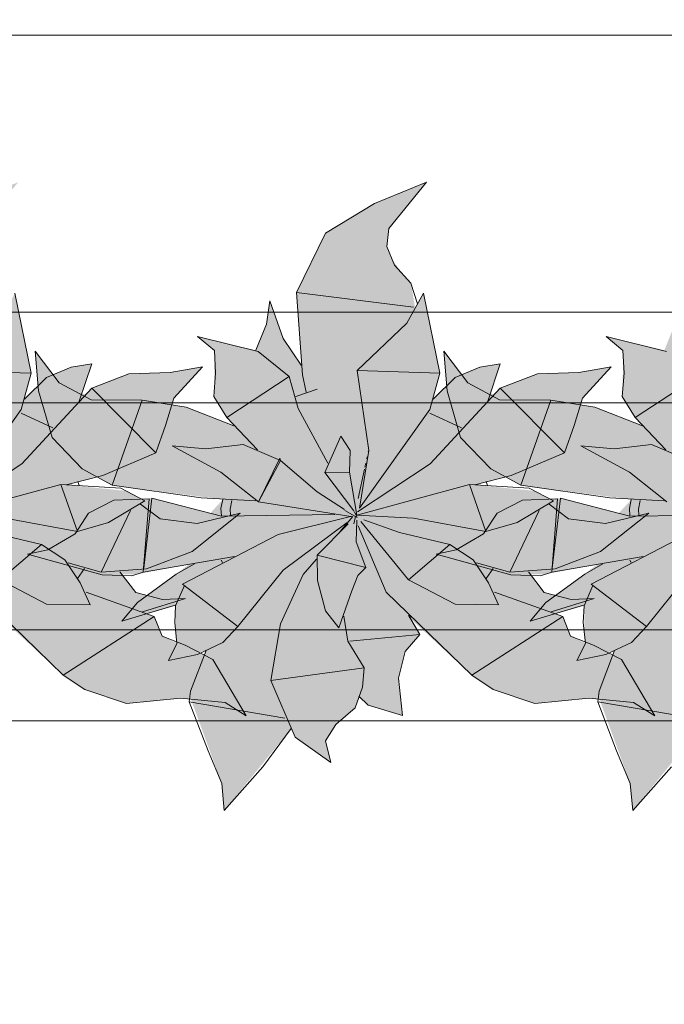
# Model space of a CAD drawing. Header units: millimetres. Extents: x -59761 to 112741, y -57975 to 46221.
# Tile 400 of 421: x 88019 to 88730, y -10067 to -8983. Entities that reach past the tile are written whole.
import ezdxf

# ---------------------------------------------------------------- set-up
doc = ezdxf.new("R2010")
doc.units = ezdxf.units.MM
for name, pattern in [('короткая штриховая', [282.222222, 141.111111, -141.111111]), ('Штриховая', [564.444447, 282.222223, -282.222223]), ('Штрихпунктирная', [670.277762, 352.777767, -176.388884, 0, -141.111112])]:
    doc.linetypes.add(name, pattern=pattern)
for name, color, linetype in [('Интерьер - Мебель', 7, 'Continuous'), ('Элемент модели - Границы зон', 7, 'Continuous'), ('Элемент Модели - Зона', 7, 'Continuous'), ('Элемент Модели - Оси', 2, 'Continuous')]:
    doc.layers.add(name, color=color, linetype=linetype)

msp = doc.modelspace()

# ---------------------------------------------------------------- hatches: boundary and pattern name
at = {"layer": 'Интерьер - Мебель', "linetype": 'Continuous', "lineweight": 0}
for points in [[(88017.69, -9161.92), (87960.44, -9185.35), (87906.13, -9217.93), (87874.27, -9283.32), (87879.65, -9363.23), (87860.9, -9335.48), (87844.81, -9292.44), (87841.17, -9318.31), (87829.54, -9346.91), (87765.4, -9331.79), (87784.01, -9347.31), (87783.72, -9390.13), (87783.12, -9397.7), (87797.44, -9421.11), (87805.49, -9430.06), (87751.59, -9409.55), (87710.8, -9403.05), (87654.72, -9401.64), (87612.98, -9382.62), (87586.5, -9347.87), (87590.32, -9391.67), (87605.04, -9442.88), (87638.31, -9477.57), (87671.35, -9495.58), (87793.13, -9511.28), (87779.23, -9526.55), (87715.13, -9509.89), (87673.18, -9511.92), (87645.4, -9526.25), (87630.52, -9548.96), (87600.38, -9566.58), (87578.06, -9571.37), (87660.35, -9594.15), (87699.32, -9593.45), (87755.78, -9582.69), (87704.01, -9621.28), (87681.86, -9645.3), (87741.19, -9628.39), (87741.42, -9658.32), (87742.58, -9669.92), (87733.25, -9688.65), (87774.67, -9677.55), (87757, -9728.17), (87791.93, -9823.85), (87794.75, -9853.92), (87868.65, -9763.36), (87872.78, -9773.04), (87912.35, -9800.8), (87906.42, -9776.97), (87917.76, -9759.2), (87939.09, -9740.68), (87943.13, -9729.36), (87953.44, -9737.6), (87991.19, -9749.02), (87986.61, -9708.18), (87994.19, -9678.66), (88010.32, -9659.87), (87998.54, -9641.14), (88067.33, -9704.8), (88091.14, -9720.6), (88136.93, -9735.87), (88196.43, -9730.08), (88245.67, -9734.85), (88269.06, -9749.34), (88232.21, -9687.54), (88176.27, -9661.9), (88167.57, -9640.06), (88154.88, -9635.1), (88202.07, -9620.11), (88176.9, -9621.33), (88147.21, -9613.76), (88129.84, -9590.84), (88159.23, -9587.47), (88209.34, -9568.35), (88262.32, -9526.31), (88214.9, -9537.88), (88174.05, -9532.7), (88152.67, -9516.38), (88157.37, -9512.58), (88136.63, -9501.8), (88070.77, -9495.17), (88111, -9484.89), (88169.42, -9459.8), (88189.37, -9399.75), (88220.86, -9365.1), (88185.37, -9371.33), (88139.81, -9372.74), (88098.85, -9388.5), (88085.1, -9403), (88098.87, -9362.01), (88076.13, -9365.49), (88049.11, -9376.87), (88024.86, -9400.71), (88032.25, -9372.12), (88014.21, -9283.96), (88005.05, -9300.57), (88000.46, -9272.97), (87991.33, -9263.08), (87979.59, -9246.74), (87973.91, -9232.66), (87976.02, -9212.69)], [(88467.69, -9161.92), (88410.44, -9185.35), (88356.13, -9217.93), (88324.27, -9283.32), (88329.65, -9363.23), (88310.9, -9335.48), (88294.81, -9292.44), (88291.17, -9318.31), (88279.54, -9346.91), (88215.4, -9331.79), (88234.01, -9347.31), (88233.72, -9390.13), (88233.12, -9397.7), (88247.44, -9421.11), (88255.49, -9430.06), (88201.59, -9409.55), (88160.8, -9403.05), (88104.72, -9401.64), (88062.98, -9382.62), (88036.5, -9347.87), (88040.32, -9391.67), (88055.04, -9442.88), (88088.31, -9477.57), (88121.35, -9495.58), (88243.13, -9511.28), (88229.23, -9526.55), (88165.13, -9509.89), (88123.18, -9511.92), (88095.4, -9526.25), (88080.52, -9548.96), (88050.38, -9566.58), (88028.06, -9571.37), (88110.35, -9594.15), (88149.32, -9593.45), (88205.78, -9582.69), (88154.01, -9621.28), (88131.86, -9645.3), (88191.19, -9628.39), (88191.42, -9658.32), (88192.58, -9669.92), (88183.25, -9688.65), (88224.67, -9677.55), (88207, -9728.17), (88241.93, -9823.85), (88244.75, -9853.92), (88318.65, -9763.36), (88322.78, -9773.04), (88362.35, -9800.8), (88356.42, -9776.97), (88367.76, -9759.2), (88389.09, -9740.68), (88393.13, -9729.36), (88403.44, -9737.6), (88441.19, -9749.02), (88436.61, -9708.18), (88444.19, -9678.66), (88460.32, -9659.87), (88448.54, -9641.14), (88517.33, -9704.8), (88541.14, -9720.6), (88586.93, -9735.87), (88646.43, -9730.08), (88695.67, -9734.85), (88719.06, -9749.34), (88682.21, -9687.54), (88626.27, -9661.9), (88617.57, -9640.06), (88604.88, -9635.1), (88652.07, -9620.11), (88626.9, -9621.33), (88597.21, -9613.76), (88579.84, -9590.84), (88609.23, -9587.47), (88659.34, -9568.35), (88712.32, -9526.31), (88664.9, -9537.88), (88624.05, -9532.7), (88602.67, -9516.38), (88607.37, -9512.58), (88586.63, -9501.8), (88520.77, -9495.17), (88561, -9484.89), (88619.42, -9459.8), (88639.37, -9399.75), (88670.86, -9365.1), (88635.37, -9371.33), (88589.81, -9372.74), (88548.85, -9388.5), (88535.1, -9403), (88548.87, -9362.01), (88526.13, -9365.49), (88499.11, -9376.87), (88474.86, -9400.71), (88482.25, -9372.12), (88464.21, -9283.96), (88455.05, -9300.57), (88450.46, -9272.97), (88441.33, -9263.08), (88429.59, -9246.74), (88423.91, -9232.66), (88426.02, -9212.69)], [(88917.69, -9161.92), (88860.44, -9185.35), (88806.13, -9217.93), (88774.27, -9283.32), (88779.65, -9363.23), (88760.9, -9335.48), (88744.81, -9292.44), (88741.17, -9318.31), (88729.54, -9346.91), (88665.4, -9331.79), (88684.01, -9347.31), (88683.72, -9390.13), (88683.12, -9397.7), (88697.44, -9421.11), (88705.49, -9430.06), (88651.59, -9409.55), (88610.8, -9403.05), (88554.72, -9401.64), (88512.98, -9382.62), (88486.5, -9347.87), (88490.32, -9391.67), (88505.04, -9442.88), (88538.31, -9477.57), (88571.35, -9495.58), (88693.13, -9511.28), (88679.23, -9526.55), (88615.13, -9509.89), (88573.18, -9511.92), (88545.4, -9526.25), (88530.52, -9548.96), (88500.38, -9566.58), (88478.06, -9571.37), (88560.35, -9594.15), (88599.32, -9593.45), (88655.78, -9582.69), (88604.01, -9621.28), (88581.86, -9645.3), (88641.19, -9628.39), (88641.42, -9658.32), (88642.58, -9669.92), (88633.25, -9688.65), (88674.67, -9677.55), (88657, -9728.17), (88691.93, -9823.85), (88694.75, -9853.92), (88768.65, -9763.36), (88772.78, -9773.04), (88812.35, -9800.8), (88806.42, -9776.97), (88817.76, -9759.2), (88839.09, -9740.68), (88843.13, -9729.36), (88853.44, -9737.6), (88891.19, -9749.02), (88886.61, -9708.18), (88894.19, -9678.66), (88910.32, -9659.87), (88898.54, -9641.14), (88967.33, -9704.8), (88991.14, -9720.6), (89036.93, -9735.87), (89096.43, -9730.08), (89145.67, -9734.85), (89169.06, -9749.34), (89132.21, -9687.54), (89076.27, -9661.9), (89067.57, -9640.06), (89054.88, -9635.1), (89102.07, -9620.11), (89076.9, -9621.33), (89047.21, -9613.76), (89029.84, -9590.84), (89059.23, -9587.47), (89109.34, -9568.35), (89162.32, -9526.31), (89114.9, -9537.88), (89074.05, -9532.7), (89052.67, -9516.38), (89057.37, -9512.58), (89036.63, -9501.8), (88970.77, -9495.17), (89011, -9484.89), (89069.42, -9459.8), (89089.37, -9399.75), (89120.86, -9365.1), (89085.37, -9371.33), (89039.81, -9372.74), (88998.85, -9388.5), (88985.1, -9403), (88998.88, -9362.01), (88976.13, -9365.49), (88949.11, -9376.87), (88924.86, -9400.71), (88932.25, -9372.12), (88914.21, -9283.96), (88905.05, -9300.57), (88900.46, -9272.97), (88891.33, -9263.08), (88879.59, -9246.74), (88873.91, -9232.66), (88876.02, -9212.69)]]:
    msp.add_hatch(color=255, dxfattribs=at).paths.add_polyline_path(points)

# ---------------------------------------------------------------- linework, layer by layer
at = {"layer": 'Интерьер - Мебель', "color": 7, "linetype": 'Continuous', "lineweight": 15}
for p, q in [((88467.69, -9161.92), (88410.44, -9185.35)), ((88467.69, -9161.92), (88410.44, -9185.35)), ((88467.69, -9161.92), (88426.02, -9212.69)), ((88467.69, -9161.92), (88426.02, -9212.69)), ((88410.44, -9185.35), (88356.13, -9217.93)), ((88410.44, -9185.35), (88356.13, -9217.93)), ((88426.02, -9212.69), (88423.91, -9232.66)), ((88426.02, -9212.69), (88423.91, -9232.66)), ((88356.13, -9217.93), (88324.27, -9283.32)), ((88356.13, -9217.93), (88324.27, -9283.32)), ((88423.91, -9232.66), (88432.19, -9253.19)), ((88423.91, -9232.66), (88432.19, -9253.19)), ((88432.19, -9253.19), (88450.46, -9272.97)), ((88432.19, -9253.19), (88450.46, -9272.97)), ((88450.46, -9272.97), (88457.77, -9295.76)), ((88450.46, -9272.97), (88457.77, -9295.76)), ((88014.21, -9283.96), (88032.25, -9372.12)), ((88014.21, -9283.96), (88032.25, -9372.12)), ((88324.27, -9283.32), (88453.26, -9299.61)), ((88324.27, -9283.32), (88331.14, -9373.87)), ((88324.27, -9283.32), (88453.26, -9299.61)), ((88324.27, -9283.32), (88331.14, -9373.87)), ((88464.21, -9283.96), (88445.89, -9317.18)), ((88464.21, -9283.96), (88445.89, -9317.18)), ((88464.21, -9283.96), (88482.25, -9372.12)), ((88464.21, -9283.96), (88482.25, -9372.12)), ((88294.81, -9292.44), (88291.17, -9318.31)), ((88294.81, -9292.44), (88291.17, -9318.31)), ((88294.81, -9292.44), (88309.78, -9333.84)), ((88294.81, -9292.44), (88309.78, -9333.84)), ((88291.17, -9318.31), (88279.54, -9346.91)), ((88291.17, -9318.31), (88279.54, -9346.91)), ((88445.89, -9317.18), (88391.05, -9369.38)), ((88445.89, -9317.18), (88391.05, -9369.38)), ((88215.4, -9331.79), (88234.01, -9347.31)), ((88215.4, -9331.79), (88282, -9348.17)), ((88215.4, -9331.79), (88234.01, -9347.31)), ((88215.4, -9331.79), (88282, -9348.17)), ((88309.78, -9333.84), (88329.65, -9363.23)), ((88309.78, -9333.84), (88329.65, -9363.23)), ((88665.4, -9331.79), (88684.01, -9347.31)), ((88665.4, -9331.79), (88732, -9348.17)), ((88665.4, -9331.79), (88684.01, -9347.31)), ((88665.4, -9331.79), (88732, -9348.17)), ((88036.5, -9347.87), (88040.32, -9391.67)), ((88036.5, -9347.87), (88062.98, -9382.62)), ((88036.5, -9347.87), (88040.32, -9391.67)), ((88036.5, -9347.87), (88062.98, -9382.62)), ((88234.01, -9347.31), (88235.16, -9372.16)), ((88234.01, -9347.31), (88235.16, -9372.16)), ((88282, -9348.17), (88316.37, -9375.65)), ((88282, -9348.17), (88316.37, -9375.65)), ((88486.5, -9347.87), (88490.32, -9391.67)), ((88486.5, -9347.87), (88512.98, -9382.62)), ((88486.5, -9347.87), (88490.32, -9391.67)), ((88486.5, -9347.87), (88512.98, -9382.62)), ((88684.01, -9347.31), (88685.16, -9372.16)), ((88684.01, -9347.31), (88685.16, -9372.16)), ((88076.13, -9365.49), (88049.11, -9376.86)), ((88076.13, -9365.49), (88049.11, -9376.86)), ((88098.87, -9362), (88076.13, -9365.49)), ((88098.87, -9362), (88076.13, -9365.49)), ((88098.87, -9362), (88085.1, -9403)), ((88098.87, -9362), (88085.1, -9403)), ((88220.86, -9365.1), (88185.37, -9371.33)), ((88220.86, -9365.1), (88185.37, -9371.33)), ((88220.86, -9365.1), (88189.37, -9399.75)), ((88220.86, -9365.1), (88189.37, -9399.75)), ((88526.13, -9365.49), (88499.11, -9376.86)), ((88526.13, -9365.49), (88499.11, -9376.86)), ((88548.87, -9362), (88526.13, -9365.49)), ((88548.87, -9362), (88526.13, -9365.49)), ((88548.87, -9362), (88535.1, -9403)), ((88548.87, -9362), (88535.1, -9403)), ((88670.86, -9365.1), (88635.37, -9371.33)), ((88670.86, -9365.1), (88635.37, -9371.33)), ((88670.86, -9365.1), (88639.37, -9399.75)), ((88670.86, -9365.1), (88639.37, -9399.75)), ((87941.05, -9369.38), (88032.25, -9372.11)), ((87941.05, -9369.38), (88032.25, -9372.11)), ((88032.25, -9372.12), (88021.22, -9412.13)), ((88032.25, -9372.12), (88021.22, -9412.13)), ((88049.11, -9376.86), (88024.86, -9400.71)), ((88049.11, -9376.86), (88024.86, -9400.71)), ((88139.81, -9372.74), (88098.85, -9388.5)), ((88139.81, -9372.74), (88098.85, -9388.5)), ((88185.37, -9371.33), (88139.81, -9372.74)), ((88185.37, -9371.33), (88139.81, -9372.74)), ((88235.16, -9372.16), (88233.12, -9397.7)), ((88235.16, -9372.16), (88233.12, -9397.7)), ((88316.37, -9375.65), (88247.44, -9421.11)), ((88316.37, -9375.65), (88247.44, -9421.11)), ((88316.37, -9375.65), (88326.07, -9411.21)), ((88316.37, -9375.65), (88326.07, -9411.21)), ((88331.14, -9373.87), (88335.07, -9392.91)), ((88331.14, -9373.87), (88335.07, -9392.91)), ((88391.05, -9369.38), (88482.25, -9372.11)), ((88391.05, -9369.38), (88403.88, -9457.25)), ((88391.05, -9369.38), (88482.25, -9372.11)), ((88391.05, -9369.38), (88403.88, -9457.25)), ((88482.25, -9372.12), (88471.22, -9412.13)), ((88482.25, -9372.12), (88471.22, -9412.13)), ((88499.11, -9376.86), (88474.86, -9400.71)), ((88499.11, -9376.86), (88474.86, -9400.71)), ((88589.81, -9372.74), (88548.85, -9388.5)), ((88589.81, -9372.74), (88548.85, -9388.5)), ((88635.37, -9371.33), (88589.81, -9372.74)), ((88635.37, -9371.33), (88589.81, -9372.74)), ((88685.16, -9372.16), (88683.12, -9397.7)), ((88685.16, -9372.16), (88683.12, -9397.7)), ((88766.37, -9375.65), (88697.44, -9421.11)), ((88766.37, -9375.65), (88697.44, -9421.11)), ((88098.85, -9388.5), (88021.66, -9471.99)), ((88098.85, -9388.5), (88021.66, -9471.99)), ((88062.98, -9382.62), (88098.03, -9401.59)), ((88062.98, -9382.62), (88098.03, -9401.59)), ((88098.85, -9388.5), (88169.42, -9459.8)), ((88098.85, -9388.5), (88169.42, -9459.8)), ((88548.85, -9388.5), (88471.66, -9471.99)), ((88548.85, -9388.5), (88471.66, -9471.99)), ((88512.98, -9382.62), (88548.03, -9401.59)), ((88512.98, -9382.62), (88548.03, -9401.59)), ((88548.85, -9388.5), (88619.42, -9459.8)), ((88548.85, -9388.5), (88619.42, -9459.8)), ((88040.32, -9391.67), (88055.04, -9442.88)), ((88040.32, -9391.67), (88055.04, -9442.88)), ((88189.37, -9399.75), (88180.19, -9429.6)), ((88189.37, -9399.75), (88180.19, -9429.6)), ((88233.12, -9397.7), (88247.44, -9421.11)), ((88233.12, -9397.7), (88247.44, -9421.11)), ((88347.29, -9389.62), (88323.45, -9397.84)), ((88347.29, -9389.62), (88323.45, -9397.84)), ((88490.32, -9391.67), (88505.04, -9442.88)), ((88490.32, -9391.67), (88505.04, -9442.88)), ((88639.37, -9399.75), (88630.19, -9429.6)), ((88639.37, -9399.75), (88630.19, -9429.6)), ((88683.12, -9397.7), (88697.44, -9421.11)), ((88683.12, -9397.7), (88697.44, -9421.11)), ((88098.03, -9401.59), (88154.42, -9402.04)), ((88098.03, -9401.59), (88154.42, -9402.04)), ((88154.42, -9402.04), (88121.35, -9495.58)), ((88154.42, -9402.04), (88121.35, -9495.58)), ((88154.42, -9402.04), (88202.9, -9409.76)), ((88154.42, -9402.04), (88202.9, -9409.76)), ((88202.9, -9409.76), (88255.49, -9430.06)), ((88202.9, -9409.76), (88255.49, -9430.06)), ((88326.07, -9411.21), (88358.7, -9471.09)), ((88326.07, -9411.21), (88358.7, -9471.09)), ((88548.03, -9401.59), (88604.42, -9402.04)), ((88548.03, -9401.59), (88604.42, -9402.04)), ((88604.42, -9402.04), (88571.35, -9495.58)), ((88604.42, -9402.04), (88571.35, -9495.58)), ((88604.42, -9402.04), (88652.9, -9409.76)), ((88604.42, -9402.04), (88652.9, -9409.76)), ((88652.9, -9409.76), (88705.49, -9430.06)), ((88652.9, -9409.76), (88705.49, -9430.06)), ((88021.22, -9412.13), (87943.59, -9520.82)), ((88021.22, -9412.13), (87943.59, -9520.82)), ((88021.17, -9416.37), (88055.94, -9432.33)), ((88021.17, -9416.37), (88055.94, -9432.33)), ((88247.44, -9421.11), (88281.33, -9456.57)), ((88247.44, -9421.11), (88281.33, -9456.57)), ((88471.22, -9412.13), (88393.59, -9520.82)), ((88471.22, -9412.13), (88393.59, -9520.82)), ((88471.17, -9416.37), (88505.94, -9432.33)), ((88471.17, -9416.37), (88505.94, -9432.33)), ((88697.44, -9421.11), (88731.33, -9456.57)), ((88697.44, -9421.11), (88731.33, -9456.57)), ((88180.19, -9429.6), (88169.42, -9459.8)), ((88180.19, -9429.6), (88169.42, -9459.8)), ((88630.19, -9429.6), (88619.42, -9459.8)), ((88630.19, -9429.6), (88619.42, -9459.8)), ((88055.04, -9442.88), (88088.31, -9477.57)), ((88055.04, -9442.88), (88088.31, -9477.57)), ((88373.28, -9441.52), (88355.45, -9481.59)), ((88373.28, -9441.52), (88355.45, -9481.59)), ((88373.28, -9441.52), (88383.5, -9457.45)), ((88373.28, -9441.52), (88383.5, -9457.45)), ((88505.04, -9442.88), (88538.31, -9477.57)), ((88505.04, -9442.88), (88538.31, -9477.57)), ((88187.51, -9452.1), (88224.34, -9455.35)), ((88187.51, -9452.1), (88241.09, -9481.04)), ((88187.51, -9452.1), (88224.34, -9455.35)), ((88187.51, -9452.1), (88241.09, -9481.04)), ((88265.45, -9450.71), (88224.34, -9455.35)), ((88265.45, -9450.71), (88224.34, -9455.35)), ((88265.45, -9450.71), (88306.88, -9468.31)), ((88265.45, -9450.71), (88306.88, -9468.31)), ((88637.51, -9452.1), (88674.34, -9455.35)), ((88637.51, -9452.1), (88691.09, -9481.04)), ((88637.51, -9452.1), (88674.34, -9455.35)), ((88637.51, -9452.1), (88691.09, -9481.04)), ((88715.45, -9450.71), (88674.34, -9455.35)), ((88715.45, -9450.71), (88674.34, -9455.35)), ((88715.45, -9450.71), (88756.88, -9468.31)), ((88715.45, -9450.71), (88756.88, -9468.31)), ((88169.42, -9459.8), (88111, -9484.89)), ((88169.42, -9459.8), (88111, -9484.89)), ((88383.5, -9457.45), (88382.63, -9481.34)), ((88383.5, -9457.45), (88382.63, -9481.34)), ((88403.88, -9457.25), (88393.59, -9520.82)), ((88403.88, -9457.25), (88393.59, -9520.82)), ((88402.15, -9464.39), (88401.66, -9466.62)), ((88402.15, -9464.39), (88401.66, -9466.62)), ((88403.61, -9457.69), (88403.37, -9458.81)), ((88403.61, -9457.69), (88403.37, -9458.81)), ((88619.42, -9459.8), (88561, -9484.89)), ((88619.42, -9459.8), (88561, -9484.89)), ((88021.66, -9471.99), (87941.6, -9524.75)), ((88021.66, -9471.99), (87941.6, -9524.75)), ((88306.05, -9465.7), (88282.34, -9514.02)), ((88306.05, -9465.7), (88282.34, -9514.02)), ((88306.88, -9468.31), (88282.34, -9514.02)), ((88306.88, -9468.31), (88282.34, -9514.02)), ((88306.05, -9465.7), (88306.88, -9468.31)), ((88306.05, -9465.7), (88306.88, -9468.31)), ((88306.88, -9468.31), (88346.95, -9502.94)), ((88306.88, -9468.31), (88346.95, -9502.94)), ((88471.66, -9471.99), (88391.6, -9524.75)), ((88471.66, -9471.99), (88391.6, -9524.75)), ((88400.69, -9471.09), (88399.72, -9475.55)), ((88400.69, -9471.09), (88399.72, -9475.55)), ((88111, -9484.89), (88070.79, -9495.16)), ((88111, -9484.89), (88070.79, -9495.16)), ((88088.31, -9477.57), (88121.35, -9495.58)), ((88088.31, -9477.57), (88121.35, -9495.58)), ((88241.09, -9481.04), (88282.34, -9514.02)), ((88241.09, -9481.04), (88282.34, -9514.02)), ((88382.63, -9481.34), (88355.45, -9481.59)), ((88382.63, -9481.34), (88355.45, -9481.59)), ((88355.45, -9481.59), (88387.46, -9523.87)), ((88355.45, -9481.59), (88387.46, -9523.87)), ((88382.63, -9481.34), (88390.91, -9528.43)), ((88382.63, -9481.34), (88390.91, -9528.43)), ((88399.23, -9477.78), (88392.18, -9510.1)), ((88399.23, -9477.78), (88392.18, -9510.1)), ((88561, -9484.89), (88520.79, -9495.16)), ((88561, -9484.89), (88520.79, -9495.16)), ((88538.31, -9477.57), (88571.35, -9495.58)), ((88538.31, -9477.57), (88571.35, -9495.58)), ((88691.09, -9481.04), (88732.34, -9514.02)), ((88691.09, -9481.04), (88732.34, -9514.02)), ((88064.76, -9494.81), (87940.91, -9528.43)), ((88064.76, -9494.81), (87940.91, -9528.43)), ((88064.76, -9494.81), (88130.79, -9498.76)), ((88064.76, -9494.81), (88083.09, -9546.65)), ((88064.76, -9494.81), (88130.79, -9498.76)), ((88064.76, -9494.81), (88083.09, -9546.65)), ((88083.37, -9491.57), (88084.77, -9495.93)), ((88083.37, -9491.57), (88084.77, -9495.93)), ((88121.35, -9495.58), (88219.5, -9509.37)), ((88121.35, -9495.58), (88219.5, -9509.37)), ((88514.76, -9494.81), (88390.91, -9528.43)), ((88514.76, -9494.81), (88390.91, -9528.43)), ((88514.76, -9494.81), (88580.79, -9498.76)), ((88514.76, -9494.81), (88533.09, -9546.65)), ((88514.76, -9494.81), (88580.79, -9498.76)), ((88514.76, -9494.81), (88533.09, -9546.65)), ((88533.37, -9491.57), (88534.77, -9495.93)), ((88533.37, -9491.57), (88534.77, -9495.93)), ((88571.35, -9495.58), (88669.5, -9509.37)), ((88571.35, -9495.58), (88669.5, -9509.37)), ((88130.79, -9498.76), (88157.37, -9512.58)), ((88130.79, -9498.76), (88157.37, -9512.58)), ((88346.95, -9502.94), (88377.31, -9522.13)), ((88346.95, -9502.94), (88377.31, -9522.13)), ((88580.79, -9498.76), (88607.37, -9512.58)), ((88580.79, -9498.76), (88607.37, -9512.58)), ((88123.18, -9511.92), (88095.4, -9526.25)), ((88123.18, -9511.92), (88095.4, -9526.25)), ((88157.37, -9512.58), (88117.33, -9536.51)), ((88157.37, -9512.58), (88117.33, -9536.51)), ((88161.94, -9510.57), (88123.18, -9511.92)), ((88161.94, -9510.57), (88123.18, -9511.92)), ((88152.67, -9516.38), (88174.05, -9532.7)), ((88152.67, -9516.38), (88174.05, -9532.7)), ((88161.94, -9510.57), (88155.49, -9591.43)), ((88161.94, -9510.57), (88155.49, -9591.43)), ((88165.13, -9509.89), (88156.01, -9587.03)), ((88165.13, -9509.89), (88156.01, -9587.03)), ((88165.13, -9509.89), (88241.6, -9529.77)), ((88165.13, -9509.89), (88241.6, -9529.77)), ((88219.5, -9509.37), (88279.51, -9512.58)), ((88219.5, -9509.37), (88279.51, -9512.58)), ((88243.13, -9511.28), (88241.11, -9521.35)), ((88243.13, -9511.28), (88241.11, -9521.35)), ((88253, -9512.55), (88251.15, -9521.82)), ((88253, -9512.55), (88251.15, -9521.82)), ((88282.34, -9514.02), (88384.37, -9529.93)), ((88282.34, -9514.02), (88384.37, -9529.93)), ((88573.18, -9511.92), (88545.4, -9526.25)), ((88573.18, -9511.92), (88545.4, -9526.25)), ((88607.37, -9512.58), (88567.33, -9536.51)), ((88607.37, -9512.58), (88567.33, -9536.51)), ((88611.94, -9510.57), (88573.18, -9511.92)), ((88611.94, -9510.57), (88573.18, -9511.92)), ((88602.67, -9516.38), (88624.05, -9532.7)), ((88602.67, -9516.38), (88624.05, -9532.7)), ((88611.94, -9510.57), (88605.49, -9591.43)), ((88611.94, -9510.57), (88605.49, -9591.43)), ((88615.13, -9509.89), (88606.01, -9587.03)), ((88615.13, -9509.89), (88606.01, -9587.03)), ((88615.13, -9509.89), (88691.6, -9529.77)), ((88615.13, -9509.89), (88691.6, -9529.77)), ((88669.5, -9509.37), (88729.51, -9512.58)), ((88669.5, -9509.37), (88729.51, -9512.58)), ((88693.13, -9511.28), (88691.11, -9521.35)), ((88693.13, -9511.28), (88691.11, -9521.35)), ((88703, -9512.55), (88701.15, -9521.82)), ((88703, -9512.55), (88701.15, -9521.82)), ((88095.4, -9526.25), (88080.52, -9548.96)), ((88095.4, -9526.25), (88080.52, -9548.96)), ((88141.6, -9523.32), (88109.31, -9591.22)), ((88141.6, -9523.32), (88109.31, -9591.22)), ((88262.32, -9526.31), (88209.34, -9568.35)), ((88262.32, -9526.31), (88209.34, -9568.35)), ((88262.32, -9526.31), (88214.9, -9537.88)), ((88262.32, -9526.31), (88214.9, -9537.88)), ((88241.11, -9521.35), (88241.56, -9529.15)), ((88241.11, -9521.35), (88241.56, -9529.15)), ((88366.53, -9527.63), (88241.6, -9529.77)), ((88366.53, -9527.63), (88241.6, -9529.77)), ((88251.15, -9521.82), (88251.52, -9528.36)), ((88251.15, -9521.82), (88251.52, -9528.36)), ((88385.32, -9529.8), (88304.03, -9549.79)), ((88385.32, -9529.8), (88304.03, -9549.79)), ((88386.54, -9530.08), (88372.08, -9546.98)), ((88386.54, -9530.08), (88372.08, -9546.98)), ((88377.47, -9523.56), (88391.36, -9531.02)), ((88377.47, -9523.56), (88391.36, -9531.02)), ((88389.32, -9530.08), (88387.4, -9538)), ((88389.32, -9530.08), (88387.4, -9538)), ((88387.76, -9524.42), (88391.36, -9531.02)), ((88387.76, -9524.42), (88391.36, -9531.02)), ((88390.41, -9525.56), (88389.86, -9527.82)), ((88390.41, -9525.56), (88389.86, -9527.82)), ((88390.05, -9527.29), (88390.91, -9528.43)), ((88390.05, -9527.29), (88390.91, -9528.43)), ((88390.91, -9528.43), (88453.31, -9531.7)), ((88390.91, -9528.43), (88453.31, -9531.7)), ((88545.4, -9526.25), (88530.52, -9548.96)), ((88545.4, -9526.25), (88530.52, -9548.96)), ((88591.6, -9523.32), (88559.31, -9591.22)), ((88591.6, -9523.32), (88559.31, -9591.22)), ((88712.32, -9526.31), (88659.34, -9568.35)), ((88712.32, -9526.31), (88659.34, -9568.35)), ((88712.32, -9526.31), (88664.9, -9537.88)), ((88712.32, -9526.31), (88664.9, -9537.88)), ((88691.11, -9521.35), (88691.56, -9529.15)), ((88691.11, -9521.35), (88691.56, -9529.15)), ((88816.53, -9527.63), (88691.6, -9529.77)), ((88816.53, -9527.63), (88691.6, -9529.77)), ((88701.15, -9521.82), (88701.52, -9528.36)), ((88701.15, -9521.82), (88701.52, -9528.36)), ((88003.31, -9531.7), (88083.09, -9546.65)), ((88003.31, -9531.7), (88083.09, -9546.65)), ((88117.33, -9536.51), (88083.09, -9546.65)), ((88117.33, -9536.51), (88083.09, -9546.65)), ((88174.05, -9532.7), (88214.9, -9537.88)), ((88174.05, -9532.7), (88214.9, -9537.88)), ((88380.13, -9536.48), (88309.79, -9588.99)), ((88380.13, -9536.48), (88309.79, -9588.99)), ((88381.25, -9538.18), (88347.14, -9572.61)), ((88381.25, -9538.18), (88347.14, -9572.61)), ((88390.76, -9533.85), (88390.11, -9557.81)), ((88390.76, -9533.85), (88390.11, -9557.81)), ((88392.44, -9540.3), (88423.28, -9613.44)), ((88392.44, -9540.3), (88423.28, -9613.44)), ((88395.14, -9535.62), (88447.88, -9599.79)), ((88395.14, -9535.62), (88447.88, -9599.79)), ((88398.41, -9533.52), (88437.94, -9547.55)), ((88398.41, -9533.52), (88437.94, -9547.55)), ((88453.31, -9531.7), (88533.09, -9546.65)), ((88453.31, -9531.7), (88533.09, -9546.65)), ((88567.33, -9536.51), (88533.09, -9546.65)), ((88567.33, -9536.51), (88533.09, -9546.65)), ((88624.05, -9532.7), (88664.9, -9537.88)), ((88624.05, -9532.7), (88664.9, -9537.88)), ((87987.94, -9547.55), (88043.31, -9560.76)), ((87987.94, -9547.55), (88043.31, -9560.76)), ((88080.52, -9548.96), (88050.38, -9566.58)), ((88080.52, -9548.96), (88050.38, -9566.58)), ((88304.03, -9549.79), (88198.85, -9604.43)), ((88304.03, -9549.79), (88198.85, -9604.43)), ((88437.94, -9547.55), (88493.31, -9560.76)), ((88437.94, -9547.55), (88493.31, -9560.76)), ((88530.52, -9548.96), (88500.38, -9566.58)), ((88530.52, -9548.96), (88500.38, -9566.58)), ((88754.03, -9549.79), (88648.85, -9604.43)), ((88754.03, -9549.79), (88648.85, -9604.43)), ((88043.31, -9560.76), (87997.88, -9599.79)), ((88043.31, -9560.76), (87997.88, -9599.79)), ((88043.31, -9560.76), (88069.13, -9577.53)), ((88043.31, -9560.76), (88069.13, -9577.53)), ((88390.11, -9557.81), (88400.9, -9586.17)), ((88390.11, -9557.81), (88400.9, -9586.17)), ((88493.31, -9560.76), (88447.88, -9599.79)), ((88493.31, -9560.76), (88447.88, -9599.79)), ((88493.31, -9560.76), (88519.13, -9577.53)), ((88493.31, -9560.76), (88519.13, -9577.53)), ((88050.38, -9566.58), (88028.06, -9571.37)), ((88050.38, -9566.58), (88028.06, -9571.37)), ((88028.06, -9571.37), (88110.35, -9594.15)), ((88028.06, -9571.37), (88110.35, -9594.15)), ((88209.34, -9568.35), (88159.23, -9587.47)), ((88209.34, -9568.35), (88159.23, -9587.47)), ((88347.14, -9572.61), (88400.9, -9586.17)), ((88347.14, -9572.61), (88347.53, -9600.41)), ((88347.14, -9572.61), (88400.9, -9586.17)), ((88347.14, -9572.61), (88347.53, -9600.41)), ((88500.38, -9566.58), (88478.06, -9571.37)), ((88500.38, -9566.58), (88478.06, -9571.37)), ((88478.06, -9571.37), (88560.35, -9594.15)), ((88478.06, -9571.37), (88560.35, -9594.15)), ((88659.34, -9568.35), (88609.23, -9587.47)), ((88659.34, -9568.35), (88609.23, -9587.47)), ((88069.13, -9577.53), (88085.88, -9603.21)), ((88069.13, -9577.53), (88085.88, -9603.21)), ((88072.66, -9581.04), (88109.31, -9591.22)), ((88072.66, -9581.04), (88109.31, -9591.22)), ((88256.07, -9573.94), (88155.49, -9591.43)), ((88256.07, -9573.94), (88155.49, -9591.43)), ((88211.88, -9582), (88191.9, -9593.38)), ((88211.88, -9582), (88191.9, -9593.38)), ((88241.37, -9578.25), (88242.85, -9580.51)), ((88241.37, -9578.25), (88242.85, -9580.51)), ((88346.3, -9577.12), (88331.84, -9594.02)), ((88346.3, -9577.12), (88331.84, -9594.02)), ((88519.13, -9577.53), (88535.88, -9603.21)), ((88519.13, -9577.53), (88535.88, -9603.21)), ((88522.66, -9581.04), (88559.31, -9591.22)), ((88522.66, -9581.04), (88559.31, -9591.22)), ((88706.07, -9573.94), (88605.49, -9591.43)), ((88706.07, -9573.94), (88605.49, -9591.43)), ((88661.88, -9582), (88641.9, -9593.38)), ((88661.88, -9582), (88641.9, -9593.38)), ((88691.37, -9578.25), (88692.85, -9580.51)), ((88691.37, -9578.25), (88692.85, -9580.51)), ((88090.95, -9587.17), (88083.22, -9598.33)), ((88090.95, -9587.17), (88083.22, -9598.33)), ((88159.23, -9587.47), (88109.31, -9591.22)), ((88159.23, -9587.47), (88109.31, -9591.22)), ((88110.35, -9594.15), (88143.15, -9595.47)), ((88110.35, -9594.15), (88143.15, -9595.47)), ((88129.84, -9590.84), (88147.21, -9613.76)), ((88129.84, -9590.84), (88147.21, -9613.76)), ((88155.49, -9591.43), (88143.15, -9595.47)), ((88155.49, -9591.43), (88143.15, -9595.47)), ((88191.9, -9593.38), (88149.16, -9624.86)), ((88191.9, -9593.38), (88149.16, -9624.86)), ((88309.79, -9588.99), (88259.89, -9651.29)), ((88309.79, -9588.99), (88259.89, -9651.29)), ((88331.85, -9594.02), (88306.62, -9648.23)), ((88331.85, -9594.02), (88306.62, -9648.23)), ((88391.83, -9595.09), (88385.27, -9611.83)), ((88391.83, -9595.09), (88385.27, -9611.83)), ((88400.9, -9586.17), (88391.83, -9595.09)), ((88400.9, -9586.17), (88391.83, -9595.09)), ((88540.95, -9587.17), (88533.22, -9598.33)), ((88540.95, -9587.17), (88533.22, -9598.33)), ((88609.23, -9587.47), (88559.31, -9591.22)), ((88609.23, -9587.47), (88559.31, -9591.22)), ((88560.35, -9594.15), (88593.15, -9595.47)), ((88560.35, -9594.15), (88593.15, -9595.47)), ((88579.84, -9590.84), (88597.21, -9613.76)), ((88579.84, -9590.84), (88597.21, -9613.76)), ((88605.49, -9591.43), (88593.15, -9595.47)), ((88605.49, -9591.43), (88593.15, -9595.47)), ((88641.9, -9593.38), (88599.16, -9624.86)), ((88641.9, -9593.38), (88599.16, -9624.86)), ((88759.79, -9588.99), (88709.89, -9651.29)), ((88759.79, -9588.99), (88709.89, -9651.29)), ((87997.88, -9599.79), (88049.03, -9626.46)), ((87997.88, -9599.79), (88049.03, -9626.46)), ((88085.88, -9603.21), (88097.02, -9627.31)), ((88085.88, -9603.21), (88097.02, -9627.31)), ((88200.89, -9606), (88191.19, -9628.39)), ((88200.89, -9606), (88191.19, -9628.39)), ((88198.85, -9604.43), (88259.89, -9651.29)), ((88198.85, -9604.43), (88259.89, -9651.29)), ((88347.53, -9600.41), (88356.21, -9633.92)), ((88347.53, -9600.41), (88356.21, -9633.92)), ((88447.88, -9599.79), (88499.03, -9626.46)), ((88447.88, -9599.79), (88499.03, -9626.46)), ((88535.88, -9603.21), (88547.02, -9627.31)), ((88535.88, -9603.21), (88547.02, -9627.31)), ((88650.89, -9606), (88641.19, -9628.39)), ((88650.89, -9606), (88641.19, -9628.39)), ((88648.85, -9604.43), (88709.89, -9651.29)), ((88648.85, -9604.43), (88709.89, -9651.29)), ((87973.28, -9613.44), (88067.33, -9704.8)), ((87973.28, -9613.44), (88067.33, -9704.8)), ((88092.59, -9613.22), (88167.57, -9640.06)), ((88092.59, -9613.22), (88167.57, -9640.06)), ((88147.21, -9613.76), (88176.9, -9621.33)), ((88147.21, -9613.76), (88176.9, -9621.33)), ((88385.27, -9611.83), (88371.05, -9652.53)), ((88385.27, -9611.83), (88371.05, -9652.53)), ((88423.28, -9613.44), (88517.33, -9704.8)), ((88423.28, -9613.44), (88517.33, -9704.8)), ((88542.59, -9613.22), (88617.57, -9640.06)), ((88542.59, -9613.22), (88617.57, -9640.06)), ((88597.21, -9613.76), (88626.9, -9621.33)), ((88597.21, -9613.76), (88626.9, -9621.33)), ((88049.03, -9626.46), (88097.02, -9627.31)), ((88049.03, -9626.46), (88097.02, -9627.31)), ((88149.16, -9624.86), (88131.86, -9645.3)), ((88149.16, -9624.86), (88131.86, -9645.3)), ((88190.53, -9627.75), (88131.86, -9645.3)), ((88190.53, -9627.75), (88131.86, -9645.3)), ((88202.07, -9620.11), (88154.88, -9635.1)), ((88202.07, -9620.11), (88154.88, -9635.1)), ((88202.07, -9620.11), (88176.9, -9621.33)), ((88202.07, -9620.11), (88176.9, -9621.33)), ((88499.03, -9626.46), (88547.02, -9627.31)), ((88499.03, -9626.46), (88547.02, -9627.31)), ((88599.16, -9624.86), (88581.86, -9645.3)), ((88599.16, -9624.86), (88581.86, -9645.3)), ((88640.53, -9627.75), (88581.86, -9645.3)), ((88640.53, -9627.75), (88581.86, -9645.3)), ((88652.07, -9620.11), (88604.88, -9635.1)), ((88652.07, -9620.11), (88604.88, -9635.1)), ((88652.07, -9620.11), (88626.9, -9621.33)), ((88652.07, -9620.11), (88626.9, -9621.33)), ((88191.19, -9628.39), (88190.25, -9646.71)), ((88191.19, -9628.39), (88190.25, -9646.71)), ((88356.21, -9633.92), (88371.05, -9652.53)), ((88356.21, -9633.92), (88371.05, -9652.53)), ((88447.7, -9638.51), (88460.32, -9659.87)), ((88447.7, -9638.51), (88460.32, -9659.87)), ((88641.19, -9628.39), (88640.25, -9646.71)), ((88641.19, -9628.39), (88640.25, -9646.71)), ((88167.57, -9640.06), (88067.33, -9704.8)), ((88167.57, -9640.06), (88067.33, -9704.8)), ((88167.57, -9640.06), (88176.27, -9661.9)), ((88167.57, -9640.06), (88176.27, -9661.9)), ((88190.25, -9646.71), (88192.58, -9669.92)), ((88190.25, -9646.71), (88192.58, -9669.92)), ((88306.62, -9648.23), (88295.91, -9710.49)), ((88306.62, -9648.23), (88295.91, -9710.49)), ((88376.57, -9639.63), (88380.86, -9667.16)), ((88376.57, -9639.63), (88380.86, -9667.16)), ((88451.34, -9640.27), (88448.54, -9641.14)), ((88451.34, -9640.27), (88448.54, -9641.14)), ((88617.57, -9640.06), (88517.33, -9704.8)), ((88617.57, -9640.06), (88517.33, -9704.8)), ((88617.57, -9640.06), (88626.27, -9661.9)), ((88617.57, -9640.06), (88626.27, -9661.9)), ((88640.25, -9646.71), (88642.58, -9669.92)), ((88640.25, -9646.71), (88642.58, -9669.92)), ((88259.89, -9651.29), (88243.34, -9668.79)), ((88259.89, -9651.29), (88243.34, -9668.79)), ((88460.32, -9659.87), (88383.12, -9667.14)), ((88460.32, -9659.87), (88383.12, -9667.14)), ((88460.32, -9659.87), (88444.19, -9678.66)), ((88460.32, -9659.87), (88444.19, -9678.66)), ((88709.89, -9651.29), (88693.34, -9668.79)), ((88709.89, -9651.29), (88693.34, -9668.79)), ((88176.27, -9661.9), (88201.6, -9671.8)), ((88176.27, -9661.9), (88201.6, -9671.8)), ((88192.58, -9669.92), (88183.25, -9688.65)), ((88192.58, -9669.92), (88183.25, -9688.65)), ((88243.34, -9668.79), (88215.14, -9681.81)), ((88243.34, -9668.79), (88215.14, -9681.81)), ((88380.86, -9667.16), (88398.87, -9696.76)), ((88380.86, -9667.16), (88398.87, -9696.76)), ((88626.27, -9661.9), (88651.6, -9671.8)), ((88626.27, -9661.9), (88651.6, -9671.8)), ((88642.58, -9669.92), (88633.25, -9688.65)), ((88642.58, -9669.92), (88633.25, -9688.65)), ((88693.34, -9668.79), (88665.14, -9681.81)), ((88693.34, -9668.79), (88665.14, -9681.81)), ((88215.14, -9681.81), (88183.25, -9688.65)), ((88215.14, -9681.81), (88183.25, -9688.65)), ((88201.6, -9671.8), (88232.21, -9687.54)), ((88201.6, -9671.8), (88232.21, -9687.54)), ((88224.67, -9677.55), (88207.71, -9722.44)), ((88224.67, -9677.55), (88207.71, -9722.44)), ((88444.19, -9678.66), (88436.61, -9708.18)), ((88444.19, -9678.66), (88436.61, -9708.18)), ((88665.14, -9681.81), (88633.25, -9688.65)), ((88665.14, -9681.81), (88633.25, -9688.65)), ((88651.6, -9671.8), (88682.21, -9687.54)), ((88651.6, -9671.8), (88682.21, -9687.54)), ((88674.67, -9677.55), (88657.71, -9722.44)), ((88674.67, -9677.55), (88657.71, -9722.44)), ((88232.21, -9687.54), (88269.06, -9749.34)), ((88232.21, -9687.54), (88269.06, -9749.34)), ((88682.21, -9687.54), (88719.06, -9749.34)), ((88682.21, -9687.54), (88719.06, -9749.34)), ((88398.87, -9696.76), (88295.91, -9710.49)), ((88398.87, -9696.76), (88295.91, -9710.49)), ((88398.87, -9696.76), (88397.17, -9718.04)), ((88398.87, -9696.76), (88397.17, -9718.04)), ((88067.33, -9704.8), (88091.14, -9720.6)), ((88067.33, -9704.8), (88091.14, -9720.6)), ((88295.91, -9710.49), (88322.78, -9773.04)), ((88295.91, -9710.49), (88322.78, -9773.04)), ((88436.61, -9708.18), (88441.19, -9749.02)), ((88436.61, -9708.18), (88441.19, -9749.02)), ((88517.33, -9704.8), (88541.14, -9720.6)), ((88517.33, -9704.8), (88541.14, -9720.6)), ((88091.14, -9720.6), (88136.93, -9735.87)), ((88091.14, -9720.6), (88136.93, -9735.87)), ((88207.71, -9722.44), (88206.28, -9733.9)), ((88207.71, -9722.44), (88206.28, -9733.9)), ((88397.17, -9718.04), (88389.09, -9740.68)), ((88397.17, -9718.04), (88389.09, -9740.68)), ((88541.14, -9720.6), (88586.93, -9735.87)), ((88541.14, -9720.6), (88586.93, -9735.87)), ((88657.71, -9722.44), (88656.28, -9733.9)), ((88657.71, -9722.44), (88656.28, -9733.9)), ((88196.43, -9730.08), (88136.93, -9735.87)), ((88196.43, -9730.08), (88136.93, -9735.87)), ((88196.43, -9730.08), (88245.67, -9734.85)), ((88196.43, -9730.08), (88245.67, -9734.85)), ((88206.28, -9733.9), (88311.61, -9752.01)), ((88206.28, -9733.9), (88227.03, -9788.01)), ((88206.28, -9733.9), (88311.61, -9752.01)), ((88206.28, -9733.9), (88227.03, -9788.01)), ((88245.67, -9734.85), (88269.06, -9749.34)), ((88245.67, -9734.85), (88269.06, -9749.34)), ((88393.19, -9727.67), (88403.44, -9737.6)), ((88393.19, -9727.67), (88403.44, -9737.6)), ((88646.43, -9730.08), (88586.93, -9735.87)), ((88646.43, -9730.08), (88586.93, -9735.87)), ((88646.43, -9730.08), (88695.67, -9734.85)), ((88646.43, -9730.08), (88695.67, -9734.85)), ((88656.28, -9733.9), (88761.61, -9752.01)), ((88656.28, -9733.9), (88677.03, -9788.01)), ((88656.28, -9733.9), (88761.61, -9752.01)), ((88656.28, -9733.9), (88677.03, -9788.01)), ((88695.67, -9734.85), (88719.06, -9749.34)), ((88695.67, -9734.85), (88719.06, -9749.34)), ((88389.09, -9740.68), (88367.76, -9759.2)), ((88389.09, -9740.68), (88367.76, -9759.2)), ((88403.44, -9737.6), (88441.19, -9749.02)), ((88403.44, -9737.6), (88441.19, -9749.02)), ((88318.65, -9763.36), (88287.26, -9805.76)), ((88318.65, -9763.36), (88287.26, -9805.76)), ((88367.76, -9759.2), (88356.42, -9776.97)), ((88367.76, -9759.2), (88356.42, -9776.97)), ((88322.78, -9773.04), (88362.35, -9800.8)), ((88322.78, -9773.04), (88362.35, -9800.8)), ((88356.42, -9776.97), (88362.35, -9800.8)), ((88356.42, -9776.97), (88362.35, -9800.8)), ((88227.03, -9788.01), (88241.93, -9823.85)), ((88227.03, -9788.01), (88241.93, -9823.85)), ((88677.03, -9788.01), (88691.93, -9823.85)), ((88677.03, -9788.01), (88691.93, -9823.85)), ((88287.26, -9805.76), (88244.75, -9853.92)), ((88287.26, -9805.76), (88244.75, -9853.92)), ((88737.26, -9805.76), (88694.75, -9853.92)), ((88737.26, -9805.76), (88694.75, -9853.92)), ((88241.93, -9823.85), (88244.75, -9853.92)), ((88241.93, -9823.85), (88244.75, -9853.92)), ((88691.93, -9823.85), (88694.75, -9853.92)), ((88691.93, -9823.85), (88694.75, -9853.92))]:
    msp.add_line(p, q, dxfattribs=at)
at = {"layer": 'Интерьер - Мебель', "color": 7, "linetype": 'Continuous', "lineweight": 5}
for p, q in [((89062.35, -9304.88), (87262.35, -9304.88)), ((88962.35, -9404.88), (87362.35, -9404.88)), ((87362.35, -9654.88), (88962.35, -9654.88)), ((87262.35, -9754.88), (89062.35, -9754.88))]:
    msp.add_line(p, q, dxfattribs=at)
at = {"layer": 'Элемент модели - Границы зон', "color": 7, "linetype": 'короткая штриховая', "lineweight": 15}
for points in [[(96025, -9000), (94825, -9000), (75238.88, -9000), (75238.88, -16794.88), (75850, -16794.88), (75850, -35690.78)], [(75850, -35699.94), (75850, -16794.88), (77696.33, -16794.88), (77696.33, -14421.89), (79332.5, -14421.89), (79332.5, -11247.67), (77696.33, -11247.67), (77696.33, -9000), (80700, -9000), (80700, -9300), (81300, -9300), (81300, -9000), (89700, -9000), (89700, -9300), (90300, -9300), (90300, -9000), (94825, -9000), (96025, -9000), (96025, -18150)]]:
    msp.add_lwpolyline(points, dxfattribs=at)
at = {"layer": 'Элемент Модели - Зона', "color": 253, "linetype": 'Штриховая', "lineweight": 15, "flags": 128}
for points in [[(87517.1, -9000), (89700, -9000), (89700, -8700), (90300, -8700), (90300, -9000), (96025, -9000), (96025, -8500), (96025, -5480), (96025, -320), (87517.1, -320)], [(75850, -35690.78), (75850, -35699.94), (77410, -35699.94), (77410, -35679.94), (80725, -35679.94), (80725, -29900), (80700, -29900), (80700, -28400), (80725, -28400), (80725, -27750), (80650, -27750), (80650, -26250), (80725, -26250), (80725, -25600), (80700, -25600), (80700, -24100), (80725, -24100), (80725, -18300), (80700, -18300), (80700, -17700), (81300, -17700), (81300, -18175), (89700, -18175), (89700, -17700), (90300, -17700), (90300, -18175), (96025, -18175), (96025, -9000), (93380.68, -9000), (90300, -9000), (90300, -9300), (89700, -9300), (89700, -9000), (81300, -9000), (81300, -9300), (80700, -9300), (80700, -9000), (77696.33, -9000), (77696.33, -11247.67), (79332.5, -11247.67), (79332.5, -14421.89), (77696.33, -14421.89), (77696.33, -16794.88), (75850, -16794.88)]]:
    msp.add_lwpolyline(points, close=True, dxfattribs=at)
at = {"layer": 'Элемент Модели - Оси', "color": 7, "linetype": 'Штрихпунктирная', "lineweight": 15}
msp.add_line((-57760.58, -9000), (110650, -9000), dxfattribs=at)

doc.saveas('drawing.dxf')
